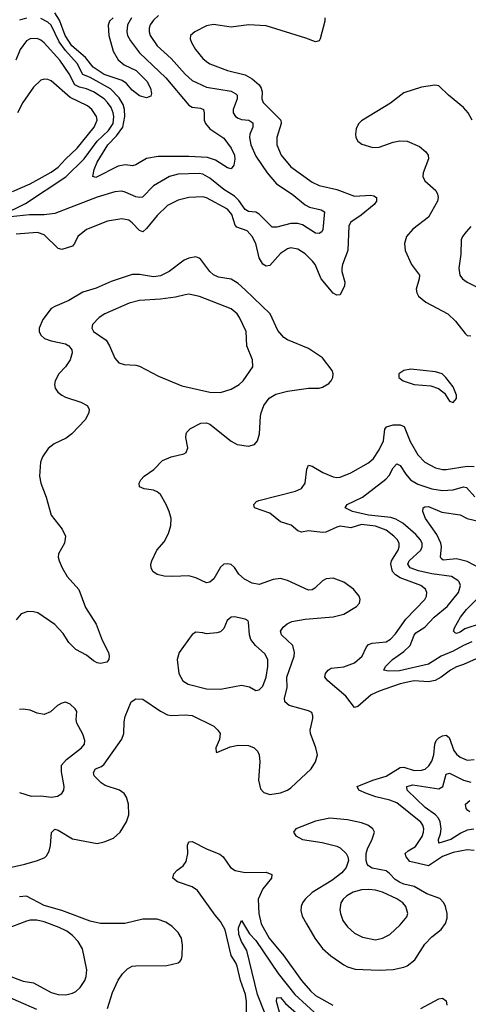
# Model space of a CAD drawing. Header units: inches. Extents: x 1834610 to 2027685, y 642842 to 774116.
# Tile 372 of 632: x 1964671 to 1967216, y 703195 to 708779. Entities that reach past the tile are written whole.
import ezdxf

# ---------------------------------------------------------------- set-up
doc = ezdxf.new("R2010")
doc.units = ezdxf.units.IN
doc.header["$MEASUREMENT"] = 0
doc.layers.add('B9760', color=7, linetype='Continuous')

msp = doc.modelspace()

# ---------------------------------------------------------------- linework, layer by layer
at = {"layer": 'B9760', "color": 5}
for points, elevation in [([(1965458, 708802), (1965430, 708776.8), (1965411.8, 708750), (1965405.1, 708730), (1965404.6, 708710), (1965411.5, 708690), (1965450.9, 708630), (1965530, 708559.8), (1965609.4, 708470), (1965650, 708433.7), (1965730, 708395.5), (1965870, 708373.3), (1965898, 708358), (1965904.1, 708350), (1965905.5, 708330), (1965881.7, 708270), (1965882.3, 708250), (1965894.9, 708230), (1965910, 708219.8), (1965930, 708213.5), (1965970.4, 708210), (1965994.6, 708194.6), (1965993, 708170), (1965976.1, 708130), (1965974.1, 708110), (1965982, 708070), (1966010, 708004.5), (1966074.4, 707910), (1966127.7, 707847.7), (1966217.4, 707790), (1966290, 707729.4), (1966315.2, 707715.2), (1966381.5, 707701.5), (1966399.5, 707690), (1966391.1, 707588.9), (1966384.4, 707575.6), (1966370, 707566.6), (1966350, 707568.7), (1966275.8, 707615.8), (1966250, 707623.2), (1966210, 707623.4), (1966130, 707601.8), (1966103.1, 707603.1), (1966030, 707676.8), (1966010, 707687.3), (1965970, 707691.6), (1965950, 707703.2), (1965913.7, 707753.7), (1965890, 707777.7), (1965830, 707815.9), (1965750, 707880.7), (1965710, 707902.2), (1965690, 707906.7), (1965570, 707902.2), (1965520.3, 707890), (1965430, 707836.2), (1965366.8, 707773.2), (1965350, 707770.7), (1965330, 707775.2), (1965270, 707801.3), (1965250, 707805.6), (1965210, 707802.7), (1965110, 707773.2), (1964870, 707678.9), (1964810, 707672.5), (1964727.3, 707672.7), (1964619.5, 707660.5)], 360), ([(1966403.1, 708790), (1966403.1, 708770), (1966376.5, 708670), (1966370, 708658.7), (1966350, 708653.1), (1966294.5, 708674.5), (1966070, 708744.6), (1965970, 708749.9), (1965870, 708736.8), (1965770, 708750.8), (1965730, 708744.8), (1965664.9, 708710), (1965640.5, 708690), (1965638.7, 708670), (1965644.9, 708650), (1965669.1, 708610), (1965710, 708559.6), (1965730, 708541.8), (1965750, 708529.4), (1965850, 708491), (1965950, 708465.8), (1965990, 708443), (1966029.3, 708409.3), (1966041.8, 708390), (1966046.1, 708370), (1966045.4, 708330), (1966052.3, 708310), (1966152, 708210), (1966155.2, 708190), (1966129.3, 708110), (1966129.3, 708070), (1966154.4, 708010), (1966210, 707943.6), (1966330, 707858.2), (1966370, 707837.7), (1966470, 707815.3), (1966570, 707777.3), (1966664.2, 707784.2), (1966680.2, 707780.2), (1966694.6, 707770), (1966695.2, 707750), (1966681.4, 707730), (1966608, 707670), (1966550, 707630.5), (1966538.4, 707610), (1966533.6, 707470), (1966502.7, 707390), (1966499.3, 707370), (1966499.7, 707350), (1966515.2, 707290), (1966513.4, 707270), (1966490, 707218), (1966470, 707216.2), (1966450, 707228), (1966381.5, 707310), (1966346.9, 707390), (1966332.2, 707410), (1966290, 707450.7), (1966250, 707478), (1966210, 707485.8), (1966190, 707480.3), (1966150, 707452.8), (1966090, 707385.7), (1966070, 707381), (1966050, 707392.4), (1966030, 707428.3), (1966009.9, 707510), (1965990.9, 707550), (1965960.7, 707580.7), (1965902.7, 707602.7), (1965894.3, 707614.3), (1965874.8, 707674.8), (1965850, 707704.2), (1965730, 707769.1), (1965710, 707773.7), (1965630, 707771.3), (1965570, 707755.4), (1965510, 707724.8), (1965450, 707669), (1965390, 707594), (1965370, 707575.3), (1965350, 707582.6), (1965310, 707627.5), (1965290, 707642.9), (1965250, 707649.8), (1965170, 707635.7), (1965050.1, 707589.9), (1965000.9, 707550), (1964982, 707510), (1964970, 707495.4), (1964910, 707476.5), (1964890, 707481.5), (1964810, 707559.1), (1964772.3, 707572.3), (1964650, 707563.1)], 380), ([(1964710, 708787.7), (1964670, 708775.8)], 340), ([(1965305.2, 708790), (1965282.9, 708750), (1965278.2, 708710), (1965282.7, 708690), (1965299.5, 708659.5), (1965350, 708591.8), (1965500.4, 708450), (1965630, 708295), (1965650, 708282.3), (1965696.7, 708276.7), (1965713.4, 708270), (1965718.2, 708250), (1965717.1, 708210), (1965724.7, 708190), (1965750, 708159.3), (1965830, 708107.4), (1965870, 708050.3), (1965889.1, 708010), (1965891.5, 707988.5), (1965886.7, 707953.3), (1965870, 707932.7), (1965850, 707938), (1965782.5, 707982.5), (1965737.1, 707997.1), (1965630, 708004), (1965456.2, 708003.8), (1965390, 707991.6), (1965330, 707955.1), (1965310.8, 707950), (1965270, 707955.4), (1965230, 707947.7), (1965103.8, 707883.8), (1965086.3, 707890), (1965094.2, 707930), (1965109.9, 707970), (1965170.4, 708070), (1965220.1, 708119.9), (1965255.3, 708170), (1965267.9, 708230), (1965265.3, 708270), (1965257.3, 708297.3), (1965235.2, 708335.2), (1965186.3, 708386.3), (1965070, 708451), (1965028.7, 708468.7), (1964997.5, 708530), (1964930, 708603.9), (1964894, 708654), (1964850, 708748), (1964830, 708765.9), (1964790, 708785.9)], 340), ([(1965202, 708790), (1965181.1, 708770), (1965172.2, 708747.8), (1965176.4, 708690), (1965201.1, 708601.1), (1965230, 708551.2), (1965263.5, 708523.5), (1965332, 708490), (1965392.1, 708430), (1965412.9, 708390), (1965419.3, 708360.7), (1965414.9, 708345.1), (1965390, 708336), (1965350, 708347.3), (1965310, 708379.7), (1965276.7, 708416.7), (1965253.2, 708433.2), (1965150, 708468.9), (1965088.4, 708510), (1965045.1, 708565.1), (1964967.5, 708630), (1964928.6, 708690), (1964895.9, 708775.9), (1964870, 708817.3)], 320), ([(1964569, 707670), (1964702.9, 707737.1), (1964933.1, 707886.9), (1965037.1, 707990), (1965110, 708089.2), (1965175.5, 708150), (1965200.8, 708190), (1965204.7, 708230), (1965201.3, 708250), (1965190, 708280.2), (1965169.9, 708310), (1965150, 708330.4), (1965090.6, 708370), (1965050, 708386.5), (1965010, 708396.4), (1964984, 708410), (1964951, 708471), (1964897.9, 708550), (1964810, 708647.2), (1964790, 708663.5), (1964770, 708672.2), (1964730, 708670.7), (1964710, 708659.8), (1964673, 708610), (1964648.4, 708550)], 360), ([(1964630, 707805.3), (1964730, 707848.8), (1964850, 707914.9), (1964890, 707943.4), (1964930, 707988.4), (1964997.9, 708050), (1965093.3, 708170), (1965109.9, 708210), (1965106.8, 708230), (1965081, 708270), (1965055, 708290), (1964958, 708338), (1964850, 708431.6), (1964830, 708439.3), (1964810, 708440.9), (1964790, 708435.1), (1964750, 708396.9), (1964688.7, 708310), (1964659.1, 708250)], 380), ([(1967238.2, 708210), (1967216.1, 708250), (1967190, 708280.3), (1967103.1, 708350), (1967050, 708403), (1967026.7, 708406.7), (1966950, 708397.2), (1966850, 708363.5), (1966774.8, 708305.2), (1966610, 708205.6), (1966592.6, 708187.4), (1966580.5, 708159.5), (1966575.6, 708130), (1966578.9, 708110), (1966590.4, 708090), (1966612.1, 708072.1), (1966673.9, 708053.9), (1966710, 708056.5), (1966790, 708085.3), (1966827.2, 708092.8), (1966870, 708090.1), (1966938.9, 708058.9), (1966976.2, 708030), (1966989.3, 708010), (1966991.1, 707990), (1966960.6, 707910), (1966959.3, 707890), (1966970, 707864.7), (1967031.8, 707810), (1967042, 707790), (1967045.1, 707770), (1967040.8, 707750), (1966990, 707659.3), (1966900.9, 707590), (1966866.5, 707550), (1966855.2, 707510), (1966857.8, 707470), (1966893.7, 707390), (1966939.2, 707330), (1966938.5, 707310), (1966921, 707250), (1966923.5, 707230), (1966932.9, 707210), (1966976, 707176), (1967099.5, 707110), (1967143.7, 707070), (1967198.6, 706998.5), (1967210, 706987.7), (1967230, 706986)], 420), ([(1967230, 707605.1), (1967203.4, 707576.6), (1967183.8, 707550), (1967176.4, 707530), (1967173.7, 707450), (1967163.1, 707370), (1967168.7, 707330), (1967183.8, 707310), (1967210, 707290.4), (1967290, 707250.3)], 440), ([(1964590, 703965), (1964700.9, 703990), (1964772.3, 704010), (1964813, 704027), (1964823.5, 704036.5), (1964837.7, 704062.3), (1964845.3, 704094.7), (1964851, 704169), (1964870, 704188.4), (1964890, 704181.5), (1964970, 704132.5), (1965110, 704105.8), (1965150, 704115.2), (1965202.6, 704137.4), (1965241, 704170), (1965277.2, 704230), (1965289.8, 704270), (1965289.1, 704330), (1965277.8, 704370), (1965263.1, 704390), (1965237.7, 704410), (1965156.1, 704436.1), (1965132.3, 704450), (1965093.9, 704490), (1965089, 704510), (1965101.7, 704530), (1965135.8, 704544.2), (1965150, 704556.1), (1965250, 704697.4), (1965261.8, 704730), (1965263.5, 704796.5), (1965270, 704826.8), (1965304, 704910), (1965330, 704927.6), (1965370, 704924.9), (1965470, 704856.9), (1965510, 704836.2), (1965532.1, 704832.1), (1965610, 704835.5), (1965650, 704831.9), (1965771.6, 704771.6), (1965796, 704750), (1965807.6, 704730), (1965804, 704696), (1965784, 704650), (1965785.4, 704625.4), (1965790, 704622), (1965866.1, 704653.9), (1965910, 704664.9), (1965970, 704663.1), (1966000.5, 704650), (1966020.3, 704630), (1966030.2, 704610), (1966033.2, 704570), (1966025.3, 704465.2), (1966037.3, 704417.3), (1966055.9, 704395.9), (1966090, 704384.9), (1966150, 704393), (1966190, 704408.6), (1966210, 704421.5), (1966324.5, 704530), (1966349.8, 704570), (1966359.8, 704610), (1966351.9, 704650), (1966320.4, 704730), (1966319.6, 704750), (1966334.6, 704814.6), (1966335, 704830), (1966328.7, 704848.7), (1966310, 704858.4), (1966199.1, 704890), (1966175.6, 704910), (1966174.3, 704930), (1966189.4, 704990), (1966187.3, 705050), (1966228.4, 705170), (1966230.4, 705190), (1966219.9, 705230), (1966156.2, 705290), (1966150.8, 705310), (1966165.5, 705334.5), (1966188, 705352), (1966215.1, 705364.9), (1966290, 705378.5), (1966450, 705392.3), (1966510, 705408.1), (1966581.6, 705450), (1966599.6, 705470), (1966603.6, 705490), (1966596.9, 705510), (1966565.1, 705550), (1966510, 705588.2), (1966450, 705612.4), (1966410, 705608), (1966390, 705595.8), (1966346, 705554), (1966330, 705544.8), (1966310, 705543.5), (1966190, 705598.5), (1966150, 705609.8), (1966110, 705604.5), (1966030, 705575.5), (1965990, 705582.8), (1965946.3, 705606.3), (1965914.9, 705634.9), (1965890, 705671.2), (1965870, 705688.2), (1965850, 705693.5), (1965830, 705690.9), (1965810, 705674.7), (1965772.9, 705607.1), (1965750, 705588.6), (1965730, 705584.2), (1965670, 705614.2), (1965630, 705625.6), (1965539.5, 705620.5), (1965490, 705622.3), (1965450, 705631.8), (1965425.6, 705650), (1965416.5, 705670), (1965415.5, 705690), (1965420.8, 705710), (1965449.8, 705770.2), (1965490, 705817.6), (1965515.8, 705864.2), (1965529, 705910), (1965529.8, 705950), (1965519.1, 705990), (1965502, 706030), (1965470, 706086.2), (1965450, 706102), (1965430, 706110.6), (1965377.8, 706117.8), (1965349.8, 706129.8), (1965348.2, 706150), (1965357.4, 706170), (1965377.4, 706190), (1965431.9, 706228.1), (1965480.4, 706279.6), (1965530, 706299), (1965602.9, 706317.1), (1965615.3, 706324.7), (1965624.5, 706350), (1965614.3, 706410), (1965615.1, 706430), (1965620.1, 706439.9), (1965639.5, 706460.5), (1965699, 706490), (1965730, 706493.1), (1965750, 706485.3), (1965870, 706389.2), (1965905.5, 706370), (1965970, 706360.2), (1966003.7, 706370), (1966019.7, 706390), (1966030.7, 706429.3), (1966036.8, 706530), (1966041.8, 706550), (1966057.1, 706590), (1966086.8, 706633.2), (1966125, 706655), (1966190, 706671.8), (1966310, 706688.3), (1966370, 706689.1), (1966390, 706694.6), (1966424.9, 706715.1), (1966438.4, 706730), (1966447.8, 706750), (1966449.7, 706770), (1966443.5, 706790), (1966390, 706861.1), (1966310, 706914.2), (1966190, 706963.5), (1966170, 706976.5), (1966135.8, 707015.8), (1966092.9, 707110), (1965950, 707247.6), (1965910, 707282), (1965870, 707307), (1965799.3, 707319.3), (1965771.2, 707331.2), (1965749, 707350), (1965698.2, 707418.2), (1965690, 707426.2), (1965670, 707433.8), (1965630, 707427.1), (1965604.9, 707415.1), (1965519.6, 707350), (1965470, 707327.1), (1965430, 707320.5), (1965350, 707333.2), (1965310, 707333.8), (1965190, 707293.4), (1965103.9, 707256.1), (1965030, 707233.5), (1964950, 707185.7), (1964870, 707152.8), (1964850, 707140.4), (1964801.5, 707078.5), (1964781.3, 707030), (1964782, 707010), (1964790.2, 706990.2), (1964810.8, 706970.8), (1964850, 706957.7), (1964930, 706940.9), (1964949.5, 706929.5), (1964966.2, 706906.2), (1964969.3, 706890), (1964956.8, 706850), (1964930.5, 706809.5), (1964893.8, 706770), (1964871.3, 706730), (1964867.8, 706710), (1964871.6, 706690), (1964887, 706667), (1964910, 706648.9), (1964930, 706638.3), (1965017.3, 706610), (1965053.4, 706590), (1965065.5, 706570), (1965062.4, 706550), (1965042, 706510), (1964967.2, 706430), (1964934.2, 706405.8), (1964866.3, 706373.7), (1964832.3, 706347.7), (1964800.8, 706299.2), (1964788.9, 706270), (1964782.8, 706190), (1964790.2, 706150), (1964821.1, 706070), (1964848.9, 705968.9), (1964911.8, 705890), (1964931.7, 705850), (1964924.6, 705810), (1964890.3, 705750), (1964889.1, 705730), (1964894, 705710), (1964911.6, 705670), (1964940.8, 705620.8), (1965007.4, 705547.4), (1965044.4, 705444.4), (1965105.3, 705350), (1965139.1, 705259.1), (1965174, 705190), (1965179.3, 705170), (1965177.3, 705150), (1965165.2, 705134.8), (1965130, 705127.6), (1965110, 705132), (1965090, 705142), (1965050, 705174.5), (1964990, 705206), (1964950, 705247), (1964917.5, 705297.5), (1964870, 705348.6), (1964774.1, 705414.1), (1964750, 705421.1), (1964716.7, 705423.3), (1964679.1, 705410), (1964650, 705375.1)], 420), ([(1967278.2, 705161.8), (1967190, 705121.3), (1967150, 705107.9), (1967115.5, 705090), (1967062.9, 705050), (1967028.6, 705031.4), (1966990, 705023.9), (1966910, 705029.3), (1966890, 705025.8), (1966830, 705011.7), (1966710.3, 704970), (1966666, 704950), (1966590, 704884.1), (1966570, 704878), (1966521.7, 704941.7), (1966418.4, 705030), (1966402.4, 705050), (1966406, 705070), (1966421.4, 705090), (1966438.6, 705101.4), (1966510, 705108.4), (1966570, 705130.7), (1966614.9, 705170), (1966638.9, 705221.1), (1966650, 705234.4), (1966670, 705242.1), (1966750, 705249.6), (1966774.4, 705265.6), (1966804.1, 705295.9), (1966861.5, 705378.5), (1966968.8, 705490), (1966979.8, 705510), (1966981.4, 705530), (1966974.2, 705550), (1966946.9, 705570), (1966830, 705613.6), (1966803.8, 705630), (1966785.5, 705650), (1966777.7, 705690), (1966781.4, 705710), (1966817.7, 705770), (1966824.7, 705790), (1966823.6, 705810), (1966813.1, 705830), (1966794.3, 705850), (1966750, 705884.6), (1966690, 705905.6), (1966610, 705915.1), (1966550, 705897.8), (1966490, 705906), (1966470, 705901.6), (1966407.8, 705872.2), (1966389.6, 705870.4), (1966310, 705879.1), (1966270, 705872.4), (1966250, 705879.2), (1966212.2, 705912.2), (1966150, 705931.8), (1966090, 705979.3), (1966004, 706010), (1965999.3, 706030), (1966014.3, 706045.7), (1966027.2, 706052.8), (1966235, 706105), (1966270, 706120.2), (1966291.2, 706150), (1966300.7, 706230), (1966310, 706251.8), (1966330, 706247.6), (1966390.4, 706210), (1966450, 706185.8), (1966470, 706182.3), (1966490, 706185), (1966550, 706208.7), (1966650, 706265.8), (1966677.8, 706290), (1966710, 706339.6), (1966735.2, 706390), (1966742.9, 706457.1), (1966752.8, 706470), (1966790, 706481.4), (1966830, 706481.3), (1966851.7, 706471.7), (1966886.9, 706386.9), (1966930.5, 706310.5), (1966969.6, 706269.6), (1967030, 706236.6), (1967070, 706227.4), (1967090, 706227.4), (1967210, 706246.1), (1967250, 706244.4)], 380), ([(1967236.9, 705250), (1967190, 705230.3), (1967130, 705196.9), (1967062.9, 705170), (1966990, 705123.9), (1966826.1, 705086.1), (1966763.1, 705083.1), (1966738, 705090), (1966746.3, 705110), (1966785.6, 705150), (1966850, 705195.6), (1966886.7, 705230), (1966910, 705288.9), (1966919.5, 705300.5), (1966970, 705333.7), (1967022.7, 705390), (1967095.7, 705450), (1967161.3, 705530), (1967172.8, 705570), (1967165.3, 705590), (1967157.7, 705597.7), (1967120.9, 705620.9), (1967010, 705635.6), (1966933, 705653), (1966886.5, 705670), (1966874, 705690), (1966880.5, 705710), (1966946.6, 705770), (1966955.2, 705790), (1966953.7, 705810), (1966943.4, 705830), (1966919.2, 705859.2), (1966844.1, 705924.1), (1966805.7, 705945.7), (1966776, 705956), (1966650, 705968.1), (1966559.6, 705990), (1966518, 706010), (1966529.6, 706030), (1966615.1, 706070), (1966747.9, 706172.1), (1966767, 706193), (1966790, 706236.5), (1966810, 706259.6), (1966830, 706250.2), (1966861.6, 706201.6), (1966888.7, 706170), (1966930, 706144.6), (1967010, 706118.9), (1967070, 706108.6), (1967130, 706112.7), (1967190, 706129.5), (1967206, 706126), (1967253.6, 706073.6)], 360), ([(1967290, 705665.2), (1967210, 705705.6), (1967150, 705721), (1967074.3, 705714.3), (1967062.1, 705722.1), (1967058.8, 705730), (1967064.9, 705790), (1967060.8, 705810), (1967038.6, 705858.6), (1966974, 705950), (1966958.7, 705990), (1966960.7, 706010), (1966970, 706017), (1966990, 706017.2), (1967066.2, 705986.2), (1967170, 705970.2), (1967209.6, 705949.6), (1967290.1, 705930.1)], 340), ([(1967290, 705355.2), (1967195.9, 705324), (1967170, 705305.2), (1967150, 705298.5), (1967141, 705301), (1967131.6, 705310), (1967138, 705330), (1967172.4, 705390), (1967207.1, 705432.9), (1967302.5, 705530)], 340), ([(1964670, 704394.9), (1964735.6, 704375.6), (1964790, 704377.5), (1964850.7, 704369.3), (1964885.2, 704374.8), (1964909.8, 704390.2), (1964922, 704410), (1964923.9, 704430), (1964907.3, 704512.7), (1964908.5, 704550), (1964937, 704583), (1965022.2, 704650), (1965037.8, 704670), (1965040.8, 704690), (1965030, 704727), (1964994.7, 704790), (1964991.1, 704810), (1964994.7, 704854.8), (1964986, 704870), (1964956.9, 704896.9), (1964930, 704907.3), (1964910, 704903), (1964886, 704890), (1964846.4, 704853.6), (1964810, 704838), (1964770, 704846.6), (1964730, 704862.2), (1964691.4, 704868.6), (1964670, 704866.2)], 440), ([(1967250, 704067.2), (1967210, 704071.2), (1967130, 704054.8), (1967070, 704033.6), (1966990, 703980.1), (1966884.5, 704004.5), (1966863.7, 704030), (1966859, 704050), (1966874.3, 704065.7), (1966916, 704090), (1966953.7, 704146.3), (1966962.7, 704170), (1966964.5, 704190), (1966959.1, 704210), (1966947.5, 704227.5), (1966810, 704336.3), (1966772, 704352), (1966691, 704371), (1966639.2, 704390), (1966595.1, 704410), (1966586, 704430), (1966673.8, 704466.2), (1966751.2, 704488.8), (1966830, 704537.2), (1966850, 704539.5), (1966910, 704520.6), (1966950, 704521.9), (1966971.6, 704528.4), (1966993.3, 704546.7), (1967010, 704573.1), (1967020.4, 704610), (1967026.5, 704670), (1967034.3, 704690), (1967050, 704705.7), (1967070, 704717), (1967090, 704720.2), (1967107.1, 704707.1), (1967134.7, 704634.7), (1967150, 704612.3), (1967170, 704595.6), (1967210, 704578.5), (1967250, 704582.9)], 380), ([(1967247.3, 704187.3), (1967210, 704181.3), (1967174.3, 704165.7), (1967116.5, 704130), (1967049.3, 704109.3), (1967047.1, 704130), (1967058.9, 704161.1), (1967062, 704190), (1967057.5, 704230), (1967047.5, 704250), (1967029.9, 704270), (1966971.7, 704310), (1966868.7, 704410), (1966868.4, 704430), (1966901.4, 704438.6), (1967050, 704416.3), (1967072.5, 704430), (1967090, 704499.5), (1967110, 704506), (1967190, 704465.5), (1967230, 704453.7)], 360), ([(1967225.6, 704285.6), (1967213, 704293), (1967205, 704305), (1967199.7, 704330), (1967224.5, 704350)], 340), ([(1965957, 703150), (1965957.7, 703210), (1965952, 703250), (1965924.6, 703330), (1965904.3, 703410), (1965896.9, 703430), (1965870, 703471.2), (1965836.4, 703616.5), (1965810, 703663.7), (1965779.6, 703699.6), (1965679.8, 703839.8), (1965650, 703860.5), (1965565.4, 703890), (1965540.4, 703910), (1965545.4, 703934.6), (1965564.1, 703955.9), (1965599.2, 703980.8), (1965615.4, 704004.6), (1965624.6, 704050), (1965623.3, 704096.7), (1965630, 704116.3), (1965650, 704118.7), (1965734.1, 704074.1), (1965806.8, 704046.8), (1965824.7, 704030), (1965866.2, 703970), (1965892.6, 703952.6), (1965950, 703941.9), (1966070, 703944.6), (1966101.7, 703930), (1966099.7, 703910), (1966049.7, 703850.3), (1966024.1, 703790), (1966026.9, 703710), (1966041.5, 703650), (1966087.1, 703570), (1966169.1, 703469.1), (1966269.1, 703330), (1966320.1, 703270), (1966350, 703244.6), (1966447.8, 703190)], 380), ([(1965170, 703170.3), (1965197.6, 703262.4), (1965228.9, 703331.1), (1965253.5, 703366.5), (1965283.5, 703396.5), (1965309.9, 703410.1), (1965330, 703412.5), (1965506.2, 703413.8), (1965570, 703428.8), (1965581, 703439), (1965589.6, 703450), (1965593.3, 703470), (1965594.7, 703530), (1965588.2, 703570), (1965570, 703601.6), (1965535.3, 703635.3), (1965500.8, 703660.8), (1965450, 703677.3), (1965370, 703677.6), (1965267.9, 703652.1), (1965130, 703652.8), (1965070, 703665.8), (1964910, 703726.3), (1964810, 703755.5), (1964710, 703807.5), (1964670, 703803.2)], 420), ([(1964590, 703364.2), (1964690, 703326.4), (1964750, 703316.8), (1964850, 703262.2), (1964890, 703250.2), (1964931.9, 703248.1), (1964970, 703257.4), (1964990, 703267.2), (1965014.7, 703290), (1965039.7, 703330), (1965048.6, 703351.4), (1965052.4, 703390), (1965026.6, 703510), (1965002, 703550), (1964970, 703585.1), (1964938, 703610), (1964894.3, 703630), (1964810, 703661.7), (1964767.9, 703672.1), (1964730, 703671.7), (1964710, 703666.4), (1964590, 703619.8)], 440), ([(1966060.1, 703150), (1966021, 703250), (1965960.5, 703500.5), (1965930, 703551), (1965914.5, 703590), (1965911.7, 703628.3), (1965930, 703670.5), (1965974.8, 703594.8), (1966010, 703555.9), (1966137.8, 703370), (1966232.9, 703250), (1966365, 703130)], 360), ([(1964557, 703257), (1964766.6, 703166.6)], 420), ([(1966161.5, 703090), (1966127.9, 703210), (1966130, 703230.7), (1966150, 703233.4), (1966178.8, 703198.8), (1966259.5, 703130)], 340), ([(1966947.6, 703170), (1967050, 703224.8), (1967070.1, 703230.1), (1967090, 703214.6), (1967094.1, 703190)], 380)]:
    msp.add_lwpolyline(points, dxfattribs=dict(at, elevation=elevation))
for points, elevation in [([(1965630, 707221.4), (1965610, 707219.3), (1965555, 707205), (1965470, 707193), (1965350, 707186.2), (1965291.2, 707171.2), (1965154.9, 707110), (1965122, 707090), (1965083.1, 707050), (1965079.5, 707030), (1965090.3, 707010.3), (1965161.5, 706961.5), (1965180.9, 706930), (1965210, 706858.8), (1965233.4, 706833.4), (1965264, 706824), (1965330, 706818.9), (1965350, 706813.1), (1965457.7, 706757.7), (1965590, 706702.3), (1965750, 706666.8), (1965810, 706665.4), (1965870, 706683.2), (1965916.9, 706710), (1965938.3, 706730), (1965993, 706810), (1965991.3, 706850), (1965959.7, 706930), (1965956, 707010), (1965918.7, 707090), (1965904.4, 707110), (1965870, 707139.3), (1965690.3, 707209.7)], 440), ([(1966890, 706796.9), (1966850.5, 706789.5), (1966822.8, 706770), (1966822.8, 706750), (1966846.8, 706730), (1966910, 706710.3), (1967003.2, 706703.2), (1967047.1, 706687.1), (1967080.7, 706660.7), (1967110, 706614.8), (1967130, 706607.7), (1967149.2, 706630), (1967149.5, 706650), (1967130, 706696.2), (1967089.4, 706750), (1967069, 706770), (1967030, 706781.3)], 420), ([(1965890, 705391.3), (1965870, 705389.4), (1965848.9, 705371.1), (1965830, 705326), (1965810, 705307), (1965790, 705300.7), (1965730, 705296), (1965710, 705302), (1965670, 705304.5), (1965650, 705292.3), (1965574.9, 705190), (1965563.7, 705150), (1965574.4, 705070), (1965596.3, 705030), (1965626.8, 705010), (1965730, 704983.2), (1965810, 704982.3), (1965930, 705004.2), (1965975.3, 704995.3), (1966010, 704974.8), (1966030, 704978.8), (1966050, 704998.8), (1966069.8, 705050.2), (1966079.8, 705110), (1966079.1, 705150), (1966061.8, 705181.8), (1966009.1, 705229.1), (1965983.2, 705263.2), (1965974.2, 705290), (1965970, 705362), (1965966.6, 705370), (1965950, 705379.7)], 440), ([(1966430, 704249.8), (1966350, 704233.6), (1966238, 704190), (1966223.8, 704170), (1966237.1, 704150), (1966276.3, 704130), (1966387.2, 704112.8), (1966470, 704090.9), (1966490, 704081.4), (1966523.2, 704050), (1966533.7, 704030), (1966536.8, 704010), (1966524.1, 703970), (1966499.4, 703940.6), (1966442.6, 703897.4), (1966330, 703828.3), (1966290, 703790.7), (1966275.5, 703770), (1966267.4, 703750), (1966265.7, 703725.7), (1966274.6, 703694.6), (1966297.5, 703650), (1966345.9, 703570), (1966390, 703511.3), (1966436.9, 703470), (1966510, 703417.5), (1966530, 703407.2), (1966574.7, 703394.7), (1966710, 703387.9), (1966790, 703391.8), (1966850, 703404.8), (1966870, 703412.9), (1966912.8, 703447.2), (1966970, 703536.5), (1967010, 703577.2), (1967061.8, 703618.2), (1967087.7, 703652.3), (1967096.3, 703683.7), (1967096.4, 703710), (1967087.7, 703750), (1967078, 703770), (1967054.2, 703794.2), (1966981.7, 703821.7), (1966910, 703863.6), (1966850, 703876.5), (1966826.4, 703886.4), (1966802.2, 703902.2), (1966770, 703936.9), (1966750.7, 703950.7), (1966670, 703966.4), (1966650, 703979.9), (1966642.3, 703990), (1966637.4, 704010), (1966637.7, 704050), (1966644.1, 704075.9), (1966670.9, 704130.9), (1966683.5, 704170), (1966674.8, 704190), (1966647.1, 704210), (1966610, 704223.2), (1966530, 704240.8)], 420), ([(1966650, 703845.7), (1966610, 703843.4), (1966562.4, 703830), (1966527.4, 703810), (1966506, 703790), (1966493.4, 703770), (1966487.6, 703730), (1966490.3, 703710), (1966505.3, 703670), (1966530, 703633.4), (1966570, 703598.4), (1966615.9, 703575.9), (1966690, 703560.2), (1966730, 703568.9), (1966771.6, 703590), (1966830, 703644.4), (1966868, 703690), (1966874, 703710), (1966862.2, 703750), (1966844, 703770), (1966810, 703792.3), (1966730, 703829.8), (1966690, 703841.4)], 440)]:
    msp.add_lwpolyline(points, close=True, dxfattribs=dict(at, elevation=elevation))

doc.saveas('drawing.dxf')
